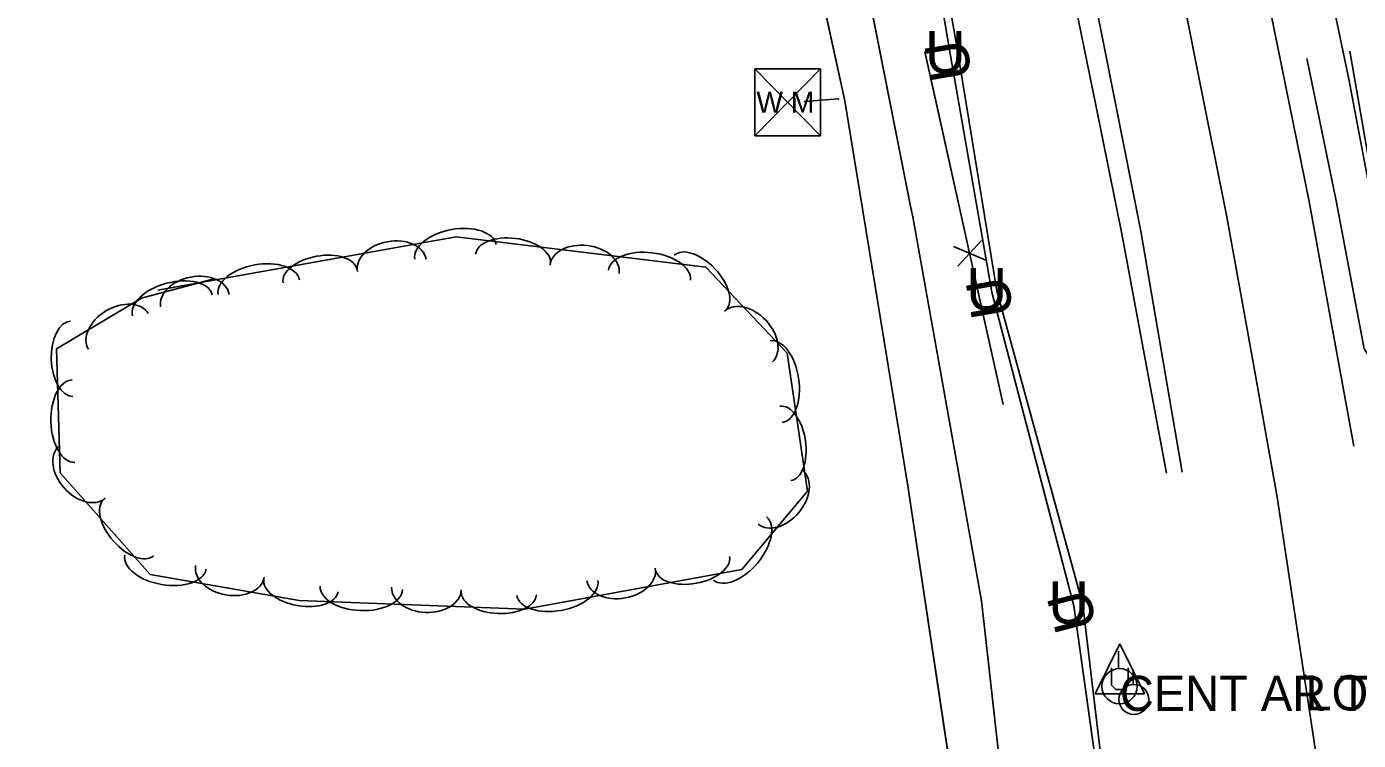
# Model space of a CAD drawing. Extents: x 954793 to 988390, y 1867850 to 1924428.
# Drawn here: x 958039.8 to 958229.2, y 1918007.7 to 1918109.1 of the extents above; entities that cross this region are included whole.
import ezdxf

# ---------------------------------------------------------------- set-up
doc = ezdxf.new("R2010")
doc.units = 0
for name, color, linetype in [('Default', 7, 'Continuous'), ('S_DITCHLINE', 7, 'Continuous'), ('S_EDGE_PAVEMENT', 7, 'Continuous'), ('S_ELECTRIC_UTILITIES_ANNOT', 7, 'Continuous'), ('S_FENCE', 7, 'Continuous'), ('S_FIBER_OPTIC_CABLE', 7, 'Continuous'), ('S_GAS_UTILITIES', 7, 'Continuous'), ('S_GRD_PT_SYM', 7, 'Continuous'), ('S_PAVEMENT_CROWN', 7, 'Continuous'), ('S_SHOULDER', 7, 'Continuous'), ('S_STREAM', 7, 'Continuous'), ('S_TREE', 7, 'Continuous'), ('S_UNDERGROUND_CABLE', 7, 'Continuous'), ('S_UTILITY_POLE', 7, 'Continuous'), ('S_UTILITY_POLE_ANNOT', 7, 'Continuous'), ('S_UTL_PT_SYM', 7, 'Continuous'), ('S_WATER_UTILITIES', 7, 'Continuous')]:
    doc.layers.add(name, color=color, linetype=linetype)

msp = doc.modelspace()

# ---------------------------------------------------------------- linework, layer by layer
at = {"layer": 'S_DITCHLINE'}
msp.add_lwpolyline([(958234.91, 1918064.19), (958231.37, 1918082.92), (958227.82, 1918101.65), (958223.44, 1918122.51), (958219.05, 1918143.38)], dxfattribs=at)
at = {"layer": 'S_EDGE_PAVEMENT'}
for points in [[(958228.52, 1918049.5), (958226.2, 1918062.19), (958222.16, 1918084.25), (958218.22, 1918103.62), (958214.29, 1918122.99), (958209.92, 1918143.03), (958205.55, 1918163.08), (958201.5, 1918181.6), (958197.45, 1918200.13), (958192.76, 1918220.52), (958188.06, 1918240.9), (958183.53, 1918261.15), (958179, 1918281.4), (958175.12, 1918299.02), (958171.25, 1918316.63), (958166.52, 1918337.65), (958161.79, 1918358.67), (958158.03, 1918375.43), (958154.27, 1918392.19), (958149.96, 1918411.59), (958145.65, 1918430.98), (958141.35, 1918449.96)], [(958204.12, 1918045.78), (958201.75, 1918059.57), (958198.23, 1918080.07), (958194.58, 1918098.44), (958190.94, 1918116.82), (958186.42, 1918137.59), (958181.91, 1918158.36), (958177.62, 1918177.18), (958173.32, 1918196), (958169.18, 1918214.81), (958165.03, 1918233.61), (958160.22, 1918254.81), (958155.41, 1918276.02), (958151.4, 1918293.81), (958147.38, 1918311.6), (958143.25, 1918330.17), (958139.13, 1918348.73), (958134.81, 1918368.16), (958130.5, 1918387.59), (958126.2, 1918406.28), (958121.89, 1918424.97), (958117.66, 1918444.29)]]:
    msp.add_lwpolyline(points, dxfattribs=at)
at = {"layer": 'S_FENCE'}
for p, q in [((958172.19, 1918075.06), (958175.57, 1918078.75)), ((958176.19, 1918075.95), (958171.57, 1918077.86))]:
    msp.add_line(p, q, dxfattribs=at)
for points in [[(958169.11, 1918098.38), (958167.52, 1918105.54)], [(958178.64, 1918055.43), (958167.52, 1918105.54)], [(958173.44, 1918078.86), (958169.11, 1918098.38)], [(958178.64, 1918055.43), (958174.31, 1918074.95)]]:
    msp.add_lwpolyline(points, dxfattribs=at)
at = {"layer": 'S_FIBER_OPTIC_CABLE'}
for p, q in [((958172.07, 1918106.29), (958160.99, 1918169.38)), ((958177.77, 1918071.59), (958172.07, 1918106.29)), ((958189.96, 1918026.92), (958177.77, 1918071.59)), ((958193.76, 1917995.06), (958189.96, 1918026.92))]:
    msp.add_line(p, q, dxfattribs=at)
msp.add_lwpolyline([(958205.94, 1917480.71), (958203.38, 1917550.07), (958200.02, 1917583.21), (958198.38, 1917591.47), (958198.97, 1917651.75), (958198.79, 1917738.67), (958196.48, 1917839.48), (958194.83, 1917910.84), (958192.88, 1917954.88), (958193.76, 1917995.06), (958189.96, 1918026.92), (958177.77, 1918071.59), (958172.07, 1918106.29), (958160.99, 1918169.38), (958148.26, 1918236.39), (958133.98, 1918295.35), (958123.58, 1918330.08)], dxfattribs=at)
msp.add_lwpolyline([(958205.94, 1917480.71), (958203.38, 1917550.07), (958200.02, 1917583.21), (958198.38, 1917591.47), (958198.97, 1917651.75), (958198.79, 1917738.67), (958196.48, 1917839.48), (958194.83, 1917910.84), (958192.88, 1917954.88), (958193.76, 1917995.06), (958189.96, 1918026.92), (958177.77, 1918071.59), (958172.07, 1918106.29), (958160.99, 1918169.38), (958148.26, 1918236.39), (958133.98, 1918295.35), (958123.58, 1918330.08)], dxfattribs=at)
at = {"layer": 'S_GAS_UTILITIES'}
for p, q in [((958165.59, 1918083.15), (958151.52, 1918153.98)), ((958165.83, 1918082.11), (958165.59, 1918083.15)), ((958175.56, 1918027.5), (958165.83, 1918082.11)), ((958181.51, 1917974.64), (958175.56, 1918027.5))]:
    msp.add_line(p, q, dxfattribs=at)
msp.add_lwpolyline([(958201.08, 1917478.73), (958196.55, 1917548.51), (958193.98, 1917598.17), (958192.94, 1917651.13), (958191.6, 1917777.38), (958188.7, 1917845.14), (958186.62, 1917917.63), (958181.51, 1917974.64), (958175.56, 1918027.5), (958165.83, 1918082.11), (958165.59, 1918083.15), (958151.52, 1918153.98), (958133.62, 1918230.55), (958110.46, 1918312.02), (958092.28, 1918408.31), (958077.32, 1918485.29), (958060.45, 1918552.99), (958045.56, 1918626.28), (958030.45, 1918695.1), (958011.59, 1918765.21), (958012.91, 1918784.85), (957990.11, 1918862.67)], dxfattribs=at)
msp.add_lwpolyline([(958201.08, 1917478.73), (958196.55, 1917548.51), (958193.98, 1917598.17), (958192.94, 1917651.13), (958191.6, 1917777.38), (958188.7, 1917845.14), (958186.62, 1917917.63), (958181.51, 1917974.64), (958175.56, 1918027.5), (958165.83, 1918082.11), (958165.59, 1918083.15), (958151.52, 1918153.98), (958133.62, 1918230.55), (958110.46, 1918312.02), (958092.28, 1918408.31), (958077.32, 1918485.29), (958060.45, 1918552.99), (958045.56, 1918626.28), (958030.45, 1918695.1), (958011.59, 1918765.21), (958012.91, 1918784.85), (957990.11, 1918862.67)], dxfattribs=at)
at = {"layer": 'S_GRD_PT_SYM'}
msp.add_lwpolyline([(958221.65, 1918016.92), (958221.65, 1918016.97), (958221.65, 1918016.92), (958221.6, 1918016.92), (958221.65, 1918016.92), (958221.65, 1918016.87), (958221.65, 1918016.92), (958221.7, 1918016.92)], dxfattribs=at)
at = {"layer": 'S_PAVEMENT_CROWN'}
msp.add_lwpolyline([(958229.28, 1917942.39), (958227.8, 1917962.25), (958225.8, 1917981.87), (958223.8, 1918001.49), (958220.72, 1918021.88), (958217.64, 1918042.26), (958214.05, 1918062.19), (958210.46, 1918082.11), (958206.59, 1918101.46), (958202.72, 1918120.8)], dxfattribs=at)
at = {"layer": 'S_SHOULDER'}
for points in [[(958201.87, 1918045.64), (958199.37, 1918059.08), (958195.55, 1918079.66), (958191.82, 1918097.99), (958188.09, 1918116.32)], [(958246.3, 1917913), (958245.92, 1917922.29), (958244.61, 1917942.38), (958243.29, 1917962.47), (958241.31, 1917982.54), (958239.33, 1918002.61), (958237.17, 1918015.77), (958238.56, 1918022.21), (958235.38, 1918041.67), (958232.37, 1918059.6), (958230.01, 1918063.32), (958226.01, 1918084.35), (958221.87, 1918104.43), (958221.84, 1918104.6)]]:
    msp.add_lwpolyline(points, dxfattribs=at)
at = {"layer": 'S_STREAM'}
msp.add_lwpolyline([(958235.11, 1918064.43), (958229.65, 1918095.82), (958227.93, 1918105.63)], dxfattribs=at)
at = {"layer": 'S_TREE'}
msp.add_lwpolyline([(958058.42, 1918071.65), (958100.85, 1918079.27), (958136.38, 1918074.94), (958147.92, 1918062.73), (958150.81, 1918043.09), (958141.51, 1918031.97), (958110.64, 1918026.32), (958078.52, 1918027.56), (958057.37, 1918031.22), (958044.57, 1918045.68), (958044.02, 1918063.32), (958056.11, 1918070.54), (958066.61, 1918073.33)], dxfattribs=at)
for centre, major_axis, ratio in [((958100.77, 1918077.1), (-5.78, -1.04), 0.55008), ((958091.7, 1918075.21), (-4.88, -0.88), 0.685311), ((958108.94, 1918076.15), (-5.31, 0.65), 0.540699), ((958119.13, 1918074.64), (-4.92, 0.6), 0.685311), ((958081.51, 1918073.64), (-5.26, -0.95), 0.540699), ((958128.35, 1918073.78), (-5.83, 0.71), 0.55008), ((958135.55, 1918072.73), (-3.67, 3.89), 0.540699), ((958072.79, 1918072.08), (-5.78, -1.04), 0.55008), ((958060.51, 1918069.52), (-5.67, -1.5), 0.55008), ((958063.72, 1918070.18), (-4.88, -0.88), 0.685311), ((958052.81, 1918065.8), (-4.25, -2.54), 0.685311), ((958142.44, 1918065.06), (-3.4, 3.6), 0.685311), ((958046.18, 1918061.91), (0.17, -5.34), 0.540699), ((958146.37, 1918058.66), (-0.86, 5.81), 0.55008), ((958046.46, 1918053.04), (0.18, -5.87), 0.55008), ((958147.67, 1918049.88), (-0.78, 5.29), 0.540699), ((958047.66, 1918045.79), (3.28, -3.71), 0.685311), ((958146.98, 1918042.22), (3.18, 3.8), 0.685311), ((958054.29, 1918037.9), (3.54, -4), 0.540699), ((958141.24, 1918034.95), (3.77, 4.5), 0.55008), ((958059.52, 1918033), (5.78, -1), 0.55008), ((958068.69, 1918031.68), (4.88, -0.84), 0.685311), ((958134.49, 1918032.84), (5.26, 0.96), 0.540699), ((958078.8, 1918029.67), (5.27, -0.91), 0.540699), ((958124.31, 1918031.24), (4.87, 0.89), 0.685311), ((958087.38, 1918029.34), (5.86, -0.23), 0.55008), ((958096.64, 1918029.24), (4.95, -0.19), 0.685311), ((958106.93, 1918028.58), (5.34, -0.21), 0.540699), ((958115.25, 1918029.32), (5.77, 1.06), 0.55008)]:
    msp.add_ellipse(centre, major_axis=major_axis, ratio=ratio, start_param=3.141593, end_param=6.283185, dxfattribs=at)
at = {"layer": 'S_UNDERGROUND_CABLE'}
for p, q in [((958171.17, 1918105.05), (958160.27, 1918169.26)), ((958177.05, 1918071.37), (958171.17, 1918105.05)), ((958188.69, 1918026.8), (958177.05, 1918071.37)), ((958193.15, 1917994.97), (958188.69, 1918026.8)), ((958195.25, 1918021.38), (958191.73, 1918014.29)), ((958195.25, 1918021.38), (958198.74, 1918014.29)), ((958194.05, 1918015.53), (958194.05, 1918017.97)), ((958196.41, 1918017.97), (958196.41, 1918015.53)), ((958194.67, 1918014.87), (958194.05, 1918015.53)), ((958196.41, 1918015.53), (958195.87, 1918014.87)), ((958191.73, 1918014.29), (958198.74, 1918014.29)), ((958195.87, 1918014.87), (958194.67, 1918014.87))]:
    msp.add_line(p, q, dxfattribs=at)
msp.add_lwpolyline([(958208.69, 1917589.83), (958199.48, 1917590.98), (958198.24, 1917651.72), (958198.34, 1917738.84), (958195.73, 1917838.96), (958194.03, 1917910.58), (958192.11, 1917954.33), (958193.15, 1917994.97), (958188.69, 1918026.8), (958177.05, 1918071.37), (958171.17, 1918105.05), (958160.27, 1918169.26), (958147.43, 1918235.94), (958132.94, 1918294.75), (958122.85, 1918329.5)], dxfattribs=at)
msp.add_lwpolyline([(958208.69, 1917589.83), (958199.48, 1917590.98), (958198.24, 1917651.72), (958198.34, 1917738.84), (958195.73, 1917838.96), (958194.03, 1917910.58), (958192.11, 1917954.33), (958193.15, 1917994.97), (958188.69, 1918026.8), (958177.05, 1918071.37), (958171.17, 1918105.05), (958160.27, 1918169.26), (958147.43, 1918235.94), (958132.94, 1918294.75), (958122.85, 1918329.5)], dxfattribs=at)
at = {"layer": 'S_UTILITY_POLE'}
for p, q in [((958195.05, 1918017.88), (958195.05, 1918020.36)), ((958197.12, 1918015.62), (958197.12, 1918017.73))]:
    msp.add_line(p, q, dxfattribs=at)
for centre, radius in [((958195.2, 1918015.36), 2.5), ((958197.24, 1918013.48), 2.13)]:
    msp.add_circle(centre, radius, dxfattribs=at)
at = {"layer": 'S_UTL_PT_SYM'}
for points in [[(958172.07, 1918106.29), (958172.02, 1918106.28), (958172.07, 1918106.29), (958172.08, 1918106.24), (958172.07, 1918106.29), (958172.12, 1918106.3), (958172.07, 1918106.29), (958172.06, 1918106.34)], [(958172.07, 1918106.29), (958172.02, 1918106.28), (958172.07, 1918106.29), (958172.08, 1918106.24), (958172.07, 1918106.29), (958172.12, 1918106.3), (958172.07, 1918106.29), (958172.06, 1918106.34)], [(958155.2, 1918098.86), (958155.2, 1918098.81), (958155.2, 1918098.86), (958155.25, 1918098.86), (958155.2, 1918098.86), (958155.2, 1918098.91), (958155.2, 1918098.86), (958155.15, 1918098.85)], [(958155.2, 1918098.86), (958155.2, 1918098.81), (958155.2, 1918098.86), (958155.25, 1918098.86), (958155.2, 1918098.86), (958155.2, 1918098.91), (958155.2, 1918098.86), (958155.15, 1918098.85)], [(958150.47, 1918098.5), (958150.47, 1918098.45), (958150.47, 1918098.5), (958150.52, 1918098.51), (958150.47, 1918098.5), (958150.47, 1918098.55), (958150.47, 1918098.5), (958150.42, 1918098.5)], [(958150.47, 1918098.5), (958150.47, 1918098.45), (958150.47, 1918098.5), (958150.52, 1918098.51), (958150.47, 1918098.5), (958150.47, 1918098.55), (958150.47, 1918098.5), (958150.42, 1918098.5)], [(958156.16, 1918098.59), (958156.12, 1918098.58), (958156.16, 1918098.59), (958156.17, 1918098.54), (958156.16, 1918098.59), (958156.21, 1918098.6), (958156.16, 1918098.59), (958156.15, 1918098.64)], [(958156.16, 1918098.59), (958156.12, 1918098.58), (958156.16, 1918098.59), (958156.17, 1918098.54), (958156.16, 1918098.59), (958156.21, 1918098.6), (958156.16, 1918098.59), (958156.15, 1918098.64)], [(958165.59, 1918083.15), (958165.54, 1918083.14), (958165.59, 1918083.15), (958165.6, 1918083.1), (958165.59, 1918083.15), (958165.64, 1918083.16), (958165.59, 1918083.15), (958165.58, 1918083.2)], [(958165.59, 1918083.15), (958165.54, 1918083.14), (958165.59, 1918083.15), (958165.6, 1918083.1), (958165.59, 1918083.15), (958165.64, 1918083.16), (958165.59, 1918083.15), (958165.58, 1918083.2)], [(958165.83, 1918082.11), (958165.78, 1918082.1), (958165.83, 1918082.11), (958165.84, 1918082.06), (958165.83, 1918082.11), (958165.88, 1918082.12), (958165.83, 1918082.11), (958165.82, 1918082.16)], [(958165.83, 1918082.11), (958165.78, 1918082.1), (958165.83, 1918082.11), (958165.84, 1918082.06), (958165.83, 1918082.11), (958165.88, 1918082.12), (958165.83, 1918082.11), (958165.82, 1918082.16)], [(958177.77, 1918071.59), (958177.72, 1918071.58), (958177.77, 1918071.59), (958177.78, 1918071.54), (958177.77, 1918071.59), (958177.82, 1918071.6), (958177.77, 1918071.59), (958177.76, 1918071.64)], [(958177.77, 1918071.59), (958177.72, 1918071.58), (958177.77, 1918071.59), (958177.78, 1918071.54), (958177.77, 1918071.59), (958177.82, 1918071.6), (958177.77, 1918071.59), (958177.76, 1918071.64)], [(958165.11, 1918043.87), (958165.06, 1918043.86), (958165.11, 1918043.87), (958165.12, 1918043.82), (958165.11, 1918043.87), (958165.16, 1918043.88), (958165.11, 1918043.87), (958165.1, 1918043.92)], [(958165.11, 1918043.87), (958165.06, 1918043.86), (958165.11, 1918043.87), (958165.12, 1918043.82), (958165.11, 1918043.87), (958165.16, 1918043.88), (958165.11, 1918043.87), (958165.1, 1918043.92)], [(958175.56, 1918027.5), (958175.51, 1918027.49), (958175.56, 1918027.5), (958175.57, 1918027.45), (958175.56, 1918027.5), (958175.61, 1918027.51), (958175.56, 1918027.5), (958175.55, 1918027.55)], [(958175.56, 1918027.5), (958175.51, 1918027.49), (958175.56, 1918027.5), (958175.57, 1918027.45), (958175.56, 1918027.5), (958175.61, 1918027.51), (958175.56, 1918027.5), (958175.55, 1918027.55)], [(958189.96, 1918026.92), (958189.91, 1918026.91), (958189.96, 1918026.92), (958189.97, 1918026.87), (958189.96, 1918026.92), (958190.01, 1918026.94), (958189.96, 1918026.92), (958189.95, 1918026.97)], [(958189.96, 1918026.92), (958189.91, 1918026.91), (958189.96, 1918026.92), (958189.97, 1918026.87), (958189.96, 1918026.92), (958190.01, 1918026.94), (958189.96, 1918026.92), (958189.95, 1918026.97)], [(958221.65, 1918016.92), (958221.65, 1918016.97), (958221.65, 1918016.92), (958221.6, 1918016.92), (958221.65, 1918016.92), (958221.65, 1918016.87), (958221.65, 1918016.92), (958221.7, 1918016.92)], [(958221.65, 1918016.92), (958221.65, 1918016.97), (958221.65, 1918016.92), (958221.6, 1918016.92), (958221.65, 1918016.92), (958221.65, 1918016.87), (958221.65, 1918016.92), (958221.7, 1918016.92)]]:
    msp.add_lwpolyline(points, close=True, dxfattribs=at)
for points in [[(958172.07, 1918106.29), (958172.07, 1918106.34), (958172.07, 1918106.29), (958172.02, 1918106.29), (958172.07, 1918106.29), (958172.07, 1918106.24), (958172.07, 1918106.29), (958172.12, 1918106.29)], [(958155.2, 1918098.86), (958155.2, 1918098.91), (958155.2, 1918098.86), (958155.15, 1918098.86), (958155.2, 1918098.86), (958155.2, 1918098.81), (958155.2, 1918098.86), (958155.25, 1918098.86)], [(958150.47, 1918098.5), (958150.47, 1918098.55), (958150.47, 1918098.5), (958150.42, 1918098.5), (958150.47, 1918098.5), (958150.47, 1918098.45), (958150.47, 1918098.5), (958150.52, 1918098.5)], [(958156.16, 1918098.59), (958156.16, 1918098.64), (958156.16, 1918098.59), (958156.11, 1918098.59), (958156.16, 1918098.59), (958156.16, 1918098.54), (958156.16, 1918098.59), (958156.21, 1918098.59)], [(958165.59, 1918083.15), (958165.59, 1918083.2), (958165.59, 1918083.15), (958165.54, 1918083.15), (958165.59, 1918083.15), (958165.59, 1918083.1), (958165.59, 1918083.15), (958165.64, 1918083.15)], [(958165.83, 1918082.11), (958165.83, 1918082.16), (958165.83, 1918082.11), (958165.78, 1918082.11), (958165.83, 1918082.11), (958165.83, 1918082.06), (958165.83, 1918082.11), (958165.88, 1918082.11)], [(958177.77, 1918071.59), (958177.77, 1918071.64), (958177.77, 1918071.59), (958177.72, 1918071.59), (958177.77, 1918071.59), (958177.77, 1918071.54), (958177.77, 1918071.59), (958177.82, 1918071.59)], [(958165.11, 1918043.87), (958165.11, 1918043.92), (958165.11, 1918043.87), (958165.06, 1918043.87), (958165.11, 1918043.87), (958165.11, 1918043.82), (958165.11, 1918043.87), (958165.16, 1918043.87)], [(958175.56, 1918027.5), (958175.56, 1918027.55), (958175.56, 1918027.5), (958175.51, 1918027.5), (958175.56, 1918027.5), (958175.56, 1918027.45), (958175.56, 1918027.5), (958175.61, 1918027.5)], [(958189.96, 1918026.92), (958189.96, 1918026.97), (958189.96, 1918026.92), (958189.91, 1918026.92), (958189.96, 1918026.92), (958189.96, 1918026.87), (958189.96, 1918026.92), (958190.01, 1918026.92)], [(958221.65, 1918016.92), (958221.65, 1918016.97), (958221.65, 1918016.92), (958221.6, 1918016.92), (958221.65, 1918016.92), (958221.65, 1918016.87), (958221.65, 1918016.92), (958221.7, 1918016.92)]]:
    msp.add_lwpolyline(points, dxfattribs=at)
at = {"layer": 'S_WATER_UTILITIES'}
for p, q in [((958156.16, 1918098.59), (958144.77, 1918150.3)), ((958143.35, 1918103.12), (958152.69, 1918103.12)), ((958143.35, 1918103.12), (958143.35, 1918093.63)), ((958143.35, 1918103.12), (958152.69, 1918093.63)), ((958152.69, 1918103.12), (958143.35, 1918093.63)), ((958152.69, 1918103.12), (958152.69, 1918093.63)), ((958155.2, 1918098.86), (958150.47, 1918098.5)), ((958165.11, 1918043.87), (958156.16, 1918098.59)), ((958143.35, 1918093.63), (958152.69, 1918093.63)), ((958174.32, 1917982.48), (958165.11, 1918043.87))]:
    msp.add_line(p, q, dxfattribs=at)
for points in [[(958179.45, 1917904.11), (958174.32, 1917982.48), (958165.11, 1918043.87), (958156.16, 1918098.59), (958144.77, 1918150.3), (958129.41, 1918205.5), (958112.58, 1918270.49), (958097.07, 1918340.41), (958082.01, 1918401.79), (958062.76, 1918503.67), (958042.62, 1918569.65), (958027.6, 1918627.67), (958007.57, 1918703.46), (957994.11, 1918758.13), (957969.78, 1918822.85), (957964.35, 1918845.94), (957963.27, 1918858.5), (957940.25, 1918978.26), (957939.76, 1918990.53), (957938.48, 1919026.36), (957937.06, 1919037.64), (957926.05, 1919117.03), (957910.72, 1919189.52)], [(958179.45, 1917904.11), (958174.32, 1917982.48), (958165.11, 1918043.87), (958156.16, 1918098.59), (958144.77, 1918150.3), (958129.41, 1918205.5), (958112.58, 1918270.49), (958097.07, 1918340.41), (958082.01, 1918401.79), (958062.76, 1918503.67), (958042.62, 1918569.65), (958027.6, 1918627.67), (958007.57, 1918703.46), (957994.11, 1918758.13), (957969.78, 1918822.85), (957964.35, 1918845.94), (957963.27, 1918858.5), (957940.25, 1918978.26), (957939.76, 1918990.53), (957938.48, 1919026.36), (957937.06, 1919037.64), (957926.05, 1919117.03), (957910.72, 1919189.52)], [(958155.2, 1918098.86), (958150.47, 1918098.5)], [(958155.2, 1918098.86), (958150.47, 1918098.5)]]:
    msp.add_lwpolyline(points, dxfattribs=at)

# ---------------------------------------------------------------- texts
at = {"layer": 'Default'}
for rotation, p in [(360, (958167.54, 1918102.51)), (99.6304, (958174.28, 1918101.9)), (360, (958173.42, 1918068.82)), (99.9056, (958180.18, 1918068.23)), (360, (958185.07, 1918024.25)), (104.6442, (958192.07, 1918023.93))]:
    msp.add_text('U', height=6, rotation=rotation, dxfattribs=at).set_placement(p)
at = {"layer": 'S_ELECTRIC_UTILITIES_ANNOT'}
msp.add_text('LOWEST UTILITY LINE', height=5, dxfattribs=at).set_placement((958221.65, 1918011.92))
at = {"layer": 'S_UTILITY_POLE_ANNOT'}
msp.add_text('CENT AR TELE COOP TY:FOC', height=5, dxfattribs=at).set_placement((958195.25, 1918011.85))
at = {"layer": 'S_WATER_UTILITIES'}
msp.add_text('W M', height=3, rotation=360, dxfattribs=at).set_placement((958143.56, 1918096.89))

doc.saveas('drawing.dxf')
